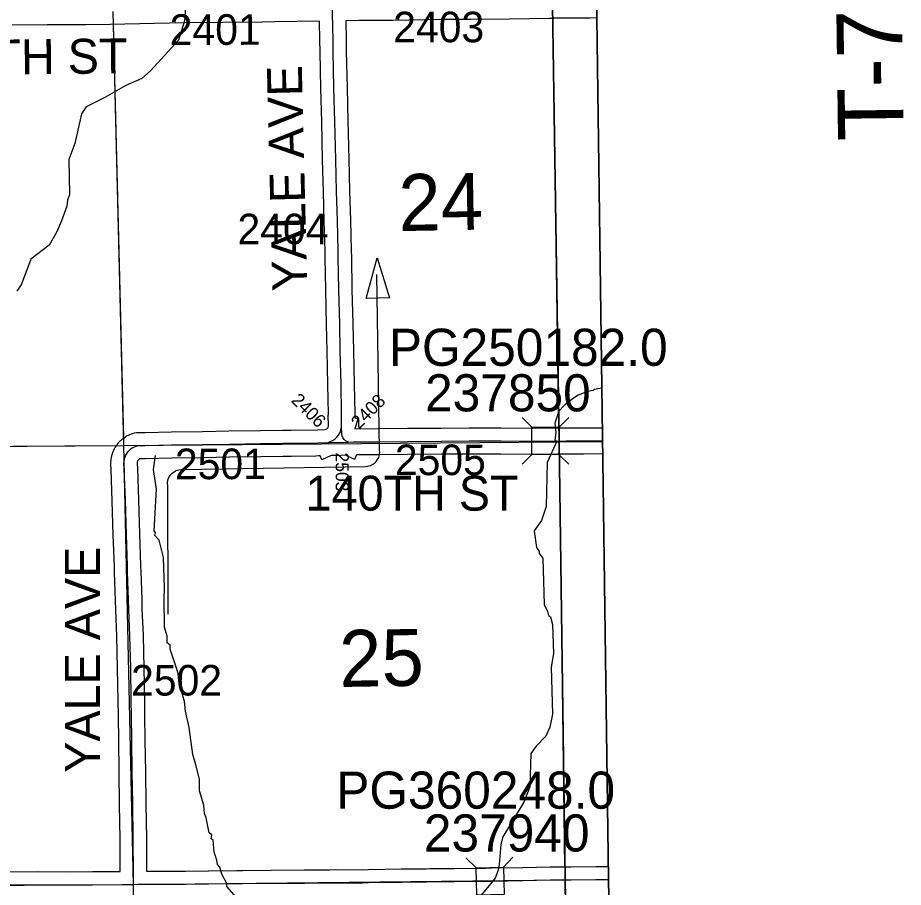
# Model space of a CAD drawing. Extents: x 23.6 to 68.7, y -63 to -29.
# Drawn here: x 55.238 to 57.265, y -38.453 to -36.462 of the extents above; entities that cross this region are included whole.
import ezdxf

# ---------------------------------------------------------------- set-up
doc = ezdxf.new("R2010")
doc.units = 0
for name, color, linetype in [('tdCoClipBndry', 7, 'Continuous'), ('tdCoCoBndry', 7, 'Continuous'), ('tdCoCoBndryPart', 7, 'Continuous'), ('tdCoDirctArrow', 7, 'Continuous'), ('tdCoHydroRiver', 7, 'Continuous'), ('tdCoSecRdNmbr', 7, 'Continuous'), ('tdCoSecRdTxt', 7, 'Continuous'), ('tdCoSecRteBand', 7, 'Continuous'), ('tdCoSecRteCL', 7, 'Continuous'), ('tdCoSectLine', 7, 'Continuous'), ('tdCoSectLinePart', 7, 'Continuous'), ('tdCoSectNmbr', 7, 'Continuous'), ('tdCoStrucSec', 7, 'Continuous'), ('tdCoStrucSecCoName', 7, 'Continuous'), ('tdCoStrucSecFHWANum', 7, 'Continuous'), ('tdCoSurfGravel', 7, 'Continuous'), ('tdCoTwpBndryShd', 7, 'Continuous'), ('tdCoTwpRngTxt', 7, 'Continuous')]:
    doc.layers.add(name, color=color, linetype=linetype)

msp = doc.modelspace()

# ---------------------------------------------------------------- linework, layer by layer
at = {"layer": 'tdCoClipBndry'}
msp.add_lwpolyline([(48.4512, -33.5006), (56.4135, -33.3762), (56.4393, -33.3792), (56.4635, -33.3887), (56.4958, -33.4172), (56.511, -33.4483), (56.515, -33.4739), (56.5367, -34.4332), (56.5907, -38.4342), (56.6629, -42.4448), (56.8804, -55.4557), (56.9085, -56.4312), (56.9025, -56.8392), (56.9121, -57.4607), (56.9036, -57.4944), (56.8842, -57.5232), (56.8561, -57.5435), (56.8227, -57.553), (51.8233, -57.6334)], dxfattribs=at)
at = {"layer": 'tdCoCoBndry'}
for p, q in [((56.4774, -37.4328), (56.4625, -36.4338)), ((56.4625, -36.4338), (56.4774, -37.4328)), ((56.4911, -38.4358), (56.4774, -37.4328)), ((56.4774, -37.4328), (56.4911, -38.4358)), ((56.5105, -39.4286), (56.4911, -38.4358)), ((56.4911, -38.4358), (56.5105, -39.4286))]:
    msp.add_line(p, q, dxfattribs=at)
for points in [[(52.4244, -33.5401), (53.4208, -33.5241), (54.4205, -33.5093), (55.4178, -33.4938), (56.4154, -33.4762), (56.4371, -34.4346), (56.4491, -35.4344), (56.4625, -36.4338), (56.4774, -37.4328), (56.4911, -38.4358), (56.5105, -39.4286), (56.5284, -40.4484), (56.5463, -41.4474)], [(56.4151, -33.4762), (56.4368, -34.4346), (56.4488, -35.4344), (56.4621, -36.4338), (56.477, -37.4328), (56.4908, -38.4358), (56.5102, -39.4286), (56.5281, -40.4484), (56.5459, -41.4474)], [(56.6629, -42.4448), (56.5907, -38.4342), (56.5367, -34.4332), (56.515, -33.4748), (56.4154, -33.4762), (56.4371, -34.4346), (56.4491, -35.4344), (56.4625, -36.4338), (56.4774, -37.4328), (56.4911, -38.4358), (56.5105, -39.4286), (56.5284, -40.4484), (56.5463, -41.4474)]]:
    msp.add_lwpolyline(points, dxfattribs=at)
at = {"layer": 'tdCoCoBndryPart'}
for points in [[(56.4626, -36.4641), (56.4765, -37.4015)], [(56.4774, -37.4615), (56.4903, -38.4056)]]:
    msp.add_lwpolyline(points, dxfattribs=at)
at = {"layer": 'tdCoDirctArrow'}
msp.add_lwpolyline([(56.0356, -37.105), (56.0614, -37.0121), (56.0895, -37.1036)], close=True, dxfattribs=at)
msp.add_lwpolyline([(55.5829, -37.8278), (55.5816, -37.5338), (55.5814, -37.5268), (55.5821, -37.522), (55.5831, -37.5177), (55.5857, -37.5126), (55.589, -37.508), (55.5919, -37.505), (55.5956, -37.5023), (55.5993, -37.4998), (55.603, -37.4983), (55.607, -37.4969), (55.6136, -37.4962), (56.0347, -37.4893), (56.0389, -37.489), (56.0423, -37.4883), (56.0461, -37.4871), (56.0486, -37.486), (56.0518, -37.4841), (56.0558, -37.4813), (56.0586, -37.4783), (56.0614, -37.4747), (56.0633, -37.4716), (56.0646, -37.4686), (56.0656, -37.466), (56.0663, -37.4632), (56.0667, -37.4603), (56.0669, -37.4575), (56.0668, -37.4517), (56.06, -37.0502)], dxfattribs=at)
at = {"layer": 'tdCoHydroRiver'}
for points in [[(55.6254, -36.3965), (55.62, -36.4692), (55.6063, -36.5136), (55.5425, -36.5838), (55.5222, -36.6014), (55.4861, -36.6177), (55.4375, -36.6451), (55.3951, -36.6662), (55.3843, -36.6821), (55.3693, -36.7501), (55.3556, -36.7866), (55.3566, -36.8671), (55.352, -36.8798), (55.3506, -36.894), (55.3384, -36.9273), (55.3277, -36.9527), (55.3107, -36.9829), (55.2684, -37.015), (55.2471, -37.0721), (55.2362, -37.088)], [(56.5772, -37.3093), (56.5708, -37.3114), (56.5579, -37.3136), (56.5558, -37.3157), (56.5429, -37.3178), (56.5215, -37.3264), (56.5108, -37.3329), (56.4894, -37.35), (56.4766, -37.3628), (56.4681, -37.3907), (56.4702, -37.4121), (56.4681, -37.4292), (56.4727, -37.4316)], [(56.4727, -37.4316), (56.4502, -37.4802), (56.4483, -37.5812), (56.4376, -37.6129), (56.4206, -37.6368), (56.4258, -37.6747), (56.4322, -37.684), (56.4323, -37.6888), (56.4403, -37.6997), (56.4432, -37.8055), (56.4513, -37.8211), (56.453, -37.8306), (56.4577, -37.8337), (56.4627, -37.851), (56.4651, -37.9173)], [(55.7444, -38.4818), (55.7172, -38.4506), (55.7171, -38.4443), (55.7058, -38.4223), (55.7008, -38.4066), (55.696, -38.4004), (55.6943, -38.3909), (55.6878, -38.3721), (55.6859, -38.3452), (55.6811, -38.3421), (55.6826, -38.3327), (55.6762, -38.328), (55.6694, -38.2934), (55.6662, -38.2839), (55.6644, -38.265), (55.6545, -38.232), (55.6541, -38.2052), (55.6458, -38.1721), (55.6392, -38.1485), (55.6306, -38.0871), (55.6222, -38.0493), (55.6204, -38.0272), (55.6072, -37.9816), (55.6054, -37.9627), (55.5873, -37.9076), (55.5872, -37.8982), (55.5808, -37.8935), (55.5806, -37.8777), (55.5741, -37.8573), (55.5733, -37.7942), (55.5745, -37.7673), (55.5721, -37.6979), (55.5621, -37.6585), (55.5525, -37.6476), (55.554, -37.6413), (55.5508, -37.6366), (55.5559, -37.5418), (55.5491, -37.4961), (55.5534, -37.4645)], [(56.4651, -37.9173), (56.4592, -37.9489), (56.4621, -38.0562), (56.4561, -38.0863), (56.4469, -38.1069), (56.4251, -38.1293), (56.4127, -38.1468), (56.4105, -38.2226), (56.3967, -38.2575), (56.3487, -38.337), (56.3442, -38.3544), (56.3401, -38.4003), (56.3371, -38.4161), (56.331, -38.4319), (56.2952, -38.475)]]:
    msp.add_lwpolyline(points, dxfattribs=at)
at = {"layer": 'tdCoSecRteBand'}
for points in [[(56.5641, -36.4628), (56.5489, -36.4631), (56.5487, -36.4631), (56.5486, -36.4631), (56.4744, -36.4636), (56.4632, -36.4638), (56.4614, -36.4639), (56.4613, -36.4639), (56.4612, -36.4639), (56.4585, -36.4639), (56.4545, -36.464), (56.3634, -36.4657), (56.3633, -36.4657), (56.3632, -36.4657), (56.2755, -36.4667), (56.2754, -36.4667), (56.2753, -36.4667), (56.2077, -36.4668), (56.0972, -36.4684), (56.0971, -36.4684), (56.0969, -36.4684), (56.0199, -36.4689), (55.9894, -36.4699), (55.9901, -36.5139), (55.9901, -36.514), (55.9901, -36.514), (55.9905, -36.5389), (55.9923, -36.6231), (55.9941, -36.6995), (55.9962, -36.7864), (55.998, -36.8594), (56, -36.926), (56, -36.9261), (56, -36.9261), (56.0018, -36.995), (56.0018, -36.9953), (56.0018, -36.9955), (56.002, -37.0106), (56.0035, -37.0842), (56.0054, -37.1633), (56.0054, -37.1633), (56.0054, -37.1634), (56.0068, -37.2245), (56.0084, -37.3008), (56.0084, -37.3008), (56.0084, -37.3009), (56.0097, -37.3679), (56.0097, -37.3683), (56.0097, -37.3687), (56.0097, -37.3782), (56.017, -37.3804), (56.0103, -37.4031), (56.024, -37.4025), (56.024, -37.4031)], [(55.2119, -38.4172), (55.2828, -38.4167), (55.283, -38.4167), (55.2832, -38.4167), (55.3512, -38.417), (55.4093, -38.4167), (55.4093, -38.4167), (55.4094, -38.4167), (55.4729, -38.4165), (55.4729, -38.4164), (55.4732, -38.4164), (55.4728, -38.3415), (55.4716, -38.2631), (55.4705, -38.189), (55.4705, -38.1889), (55.4705, -38.1888), (55.4697, -38.1177), (55.4687, -38.0599), (55.4687, -38.0599), (55.4687, -38.0599), (55.4682, -38.0259), (55.4669, -37.952), (55.4652, -37.8777), (55.4628, -37.818), (55.4628, -37.8177), (55.4628, -37.8175), (55.4623, -37.796), (55.46, -37.732), (55.46, -37.7318), (55.46, -37.7317), (55.4596, -37.7179), (55.457, -37.6467), (55.457, -37.6466), (55.457, -37.6464), (55.4549, -37.5678), (55.4523, -37.4965), (55.4515, -37.4851), (55.4513, -37.4822), (55.4516, -37.4793), (55.4523, -37.4741), (55.4523, -37.4738), (55.4524, -37.4735), (55.453, -37.4692), (55.4532, -37.4677), (55.4536, -37.4661), (55.4547, -37.462), (55.455, -37.4604), (55.4556, -37.459), (55.4571, -37.4549), (55.4576, -37.4534), (55.4583, -37.452), (55.4602, -37.4482), (55.4609, -37.4468), (55.4618, -37.4454), (55.4641, -37.4418), (55.4649, -37.4405), (55.4659, -37.4392), (55.4686, -37.4358), (55.4696, -37.4346), (55.4707, -37.4335), (55.4737, -37.4304), (55.4748, -37.4293), (55.476, -37.4283), (55.4793, -37.4255), (55.4805, -37.4245), (55.4819, -37.4237), (55.4854, -37.4213), (55.4868, -37.4204), (55.4882, -37.4197), (55.492, -37.4177), (55.4934, -37.417), (55.4949, -37.4164), (55.4989, -37.4148), (55.5003, -37.4142), (55.5019, -37.4138), (55.506, -37.4127), (55.5101, -37.4116), (55.5143, -37.4116), (55.5299, -37.4118), (55.59, -37.4103), (55.5902, -37.4103), (55.5904, -37.4103), (55.6611, -37.4095), (55.7217, -37.4083), (55.7217, -37.4083), (55.7218, -37.4083), (55.7938, -37.4072), (55.7938, -37.4072), (55.7939, -37.4072), (55.8448, -37.4065), (55.845, -37.4065), (55.8452, -37.4065), (55.8641, -37.4065), (55.9248, -37.4055), (55.942, -37.4048), (55.9459, -37.403), (55.9466, -37.4022), (55.9486, -37.4), (55.9495, -37.3968), (55.9486, -37.3717), (55.9497, -37.3717), (55.9497, -37.3687), (55.9484, -37.3021), (55.9468, -37.2258), (55.9455, -37.1647), (55.9435, -37.0857), (55.9435, -37.0856), (55.9435, -37.0855), (55.942, -37.0117), (55.942, -37.0116), (55.942, -37.0114), (55.9418, -36.9964), (55.94, -36.9278), (55.9381, -36.8611), (55.9381, -36.861), (55.9381, -36.8609), (55.9363, -36.7879), (55.9363, -36.7879), (55.9363, -36.7879), (55.9341, -36.701), (55.9341, -36.7009), (55.9341, -36.7009), (55.9323, -36.6245), (55.9323, -36.6244), (55.9323, -36.6244), (55.9305, -36.5401), (55.9305, -36.54), (55.9305, -36.5399), (55.9301, -36.5149), (55.9294, -36.4702), (55.8263, -36.4716), (55.7977, -36.4724), (55.7975, -36.4724), (55.7972, -36.4724), (55.6195, -36.4744), (55.4503, -36.4781), (55.4501, -36.4781), (55.4498, -36.4781), (55.3953, -36.4785), (55.3952, -36.4785), (55.3952, -36.4785), (55.3059, -36.4788), (55.2256, -36.4798)], [(56.024, -37.4031), (56.0637, -37.4029), (56.1303, -37.4022), (56.1304, -37.4022), (56.1304, -37.4022), (56.208, -37.4017), (56.2717, -37.4011), (56.2719, -37.4011), (56.2721, -37.4011), (56.3448, -37.4012), (56.3449, -37.4012), (56.345, -37.4012), (56.4165, -37.4019), (56.4737, -37.4014), (56.4771, -37.4014), (56.4937, -37.4012), (56.4938, -37.4012), (56.4938, -37.4012), (56.5333, -37.4011), (56.5768, -37.4008)], [(56.5776, -37.4608), (56.5337, -37.4611), (56.5337, -37.4611), (56.5337, -37.4611), (56.4942, -37.4612), (56.4776, -37.4614), (56.4742, -37.4614), (56.4168, -37.4619), (56.4165, -37.4619), (56.4163, -37.4619), (56.3445, -37.4612), (56.2721, -37.4611), (56.2085, -37.4617), (56.2085, -37.4617), (56.2084, -37.4617), (56.1309, -37.4622), (56.0642, -37.4629), (56.0641, -37.4629), (56.0641, -37.4629), (56.0142, -37.4632), (56.0092, -37.4737), (55.9889, -37.4639), (55.9664, -37.4648), (55.9663, -37.4641), (55.956, -37.4643), (55.9343, -37.4742), (55.9303, -37.4653), (55.9272, -37.4655), (55.9267, -37.4655), (55.9267, -37.4655), (55.9205, -37.4658), (55.9205, -37.4656), (55.8648, -37.4665), (55.8645, -37.4665), (55.8643, -37.4665), (55.8454, -37.4665), (55.7947, -37.4672), (55.7228, -37.4683), (55.6622, -37.4695), (55.6621, -37.4695), (55.6619, -37.4695), (55.5913, -37.4703), (55.5308, -37.4718), (55.5303, -37.4718), (55.5298, -37.4718), (55.5183, -37.4717), (55.5182, -37.4717), (55.5172, -37.4722), (55.5163, -37.4728), (55.5154, -37.4735), (55.5146, -37.4743), (55.5139, -37.4752), (55.5133, -37.4762), (55.5128, -37.4772), (55.5124, -37.4783), (55.5121, -37.4794), (55.5118, -37.4818), (55.5115, -37.4839), (55.5122, -37.4928), (55.5122, -37.4933), (55.5122, -37.4938), (55.5148, -37.5658), (55.5148, -37.5659), (55.5148, -37.5661), (55.517, -37.6447), (55.5196, -37.7159), (55.5196, -37.7161), (55.5196, -37.7163), (55.5199, -37.7301), (55.5222, -37.794), (55.5222, -37.7942), (55.5222, -37.7944), (55.5227, -37.8158), (55.5252, -37.8756), (55.5252, -37.8758), (55.5252, -37.8761), (55.5269, -37.9508), (55.5269, -37.9508), (55.5269, -37.9509), (55.5282, -38.0249), (55.5282, -38.0249), (55.5282, -38.025), (55.5287, -38.059), (55.5297, -38.1168), (55.5297, -38.1169), (55.5297, -38.117), (55.5305, -38.1881), (55.5316, -38.2622), (55.5316, -38.2622), (55.5316, -38.2622), (55.5328, -38.3408), (55.5328, -38.3409), (55.5328, -38.341), (55.5332, -38.4158)], [(55.5332, -38.4158), (55.5461, -38.4157), (55.6049, -38.4154), (55.605, -38.4154), (55.6051, -38.4154), (55.6222, -38.4154), (55.6746, -38.4147), (55.6746, -38.4147), (55.6747, -38.4147), (55.7399, -38.4141), (55.7403, -38.4141), (55.7406, -38.4141), (55.7529, -38.4142), (55.8182, -38.4136), (55.8183, -38.4136), (55.8183, -38.4136), (55.8946, -38.4131), (55.9522, -38.4126), (55.9663, -38.4123), (55.9667, -38.4123), (55.967, -38.4123), (56.0268, -38.4124), (56.0402, -38.4118), (56.0407, -38.4118), (56.0412, -38.4118), (56.116, -38.4108), (56.1161, -38.4108), (56.1161, -38.4108), (56.1732, -38.4103), (56.1813, -38.4097), (56.1823, -38.4096), (56.1833, -38.4096), (56.2379, -38.4093), (56.3091, -38.4088), (56.3234, -38.4085), (56.3234, -38.4085), (56.3234, -38.4085), (56.3941, -38.407), (56.3941, -38.407), (56.3942, -38.407), (56.4573, -38.4058), (56.4576, -38.4058), (56.4579, -38.4058), (56.489, -38.4058), (56.4901, -38.4058), (56.4908, -38.4058), (56.5051, -38.4057), (56.5613, -38.405), (56.5614, -38.405), (56.5614, -38.405), (56.5903, -38.4048)]]:
    msp.add_lwpolyline(points, dxfattribs=at)
at = {"layer": 'tdCoSecRteCL'}
for points in [[(55.9797, -37.4006), (55.9796, -37.3968), (55.9797, -37.3685), (55.9784, -37.3014), (55.9768, -37.2252), (55.9755, -37.164), (55.9735, -37.0849), (55.972, -37.0111), (55.9718, -36.9958), (55.97, -36.9269), (55.9681, -36.8602), (55.9662, -36.7872), (55.9641, -36.7002), (55.9623, -36.6238), (55.9605, -36.5394), (55.9601, -36.5144), (55.9592, -36.4524), (55.9589, -36.44)], [(55.9491, -37.4345), (55.9603, -37.4293), (55.9653, -37.4262), (55.9689, -37.4223), (55.973, -37.4177), (55.9763, -37.4121), (55.9797, -37.4006)], [(55.9952, -37.4337), (55.9886, -37.4305), (55.9853, -37.4275), (55.9825, -37.4234), (55.9809, -37.4193), (55.9802, -37.4141), (55.9797, -37.4006)], [(55.5032, -38.4461), (55.5031, -38.4353), (55.5033, -38.4229), (55.5028, -38.3412), (55.5016, -38.2626), (55.5005, -38.1885), (55.4997, -38.1173), (55.4987, -38.0594), (55.4982, -38.0254), (55.4969, -37.9514), (55.4952, -37.8768), (55.4927, -37.8168), (55.4923, -37.7951), (55.49, -37.731), (55.4896, -37.717), (55.487, -37.6456), (55.4849, -37.5669), (55.4822, -37.4949), (55.4814, -37.483), (55.4821, -37.4778), (55.4827, -37.4735), (55.4837, -37.4694), (55.4852, -37.4653), (55.4871, -37.4615), (55.4894, -37.4578), (55.4921, -37.4545), (55.4951, -37.4514), (55.4984, -37.4487), (55.502, -37.4463), (55.5058, -37.4443), (55.5098, -37.4427), (55.514, -37.4416), (55.5301, -37.4418), (55.5907, -37.4403), (55.6616, -37.4395), (55.7223, -37.4383), (55.7943, -37.4372), (55.8452, -37.4365), (55.8643, -37.4365), (55.9258, -37.4355), (55.9491, -37.4345)], [(55.9491, -37.4345), (55.9511, -37.4344), (55.9939, -37.4337), (55.9952, -37.4337)], [(55.9952, -37.4337), (56.0065, -37.4332), (56.0639, -37.4329), (56.1306, -37.4322), (56.2082, -37.4317), (56.272, -37.4311), (56.3447, -37.4312), (56.4165, -37.4319), (56.474, -37.4314), (56.4773, -37.4314), (56.494, -37.4312), (56.5335, -37.4311), (56.5772, -37.4308)], [(55.212, -38.4472), (55.283, -38.4467), (55.3513, -38.447), (55.4095, -38.4467), (55.4765, -38.4465), (55.4964, -38.4464), (55.5032, -38.4461)], [(55.5032, -38.4461), (55.5122, -38.4459), (55.5462, -38.4457), (55.6051, -38.4454), (55.6224, -38.4454), (55.675, -38.4447), (55.7402, -38.4441), (55.7529, -38.4442), (55.8185, -38.4436), (55.8948, -38.4431), (55.9527, -38.4426), (55.967, -38.4423), (56.0275, -38.4424), (56.0416, -38.4418), (56.1164, -38.4408), (56.1744, -38.4403), (56.1835, -38.4396), (56.2381, -38.4393), (56.3096, -38.4388), (56.324, -38.4385), (56.3947, -38.437), (56.4579, -38.4358), (56.4891, -38.4358), (56.4904, -38.4358), (56.4911, -38.4358), (56.5054, -38.4357), (56.5616, -38.435), (56.5907, -38.4348)], [(55.5041, -38.503), (55.5033, -38.4519), (55.5032, -38.4461)]]:
    msp.add_lwpolyline(points, dxfattribs=at)
at = {"layer": 'tdCoSectLine'}
for points in [[(56.4621, -36.4338), (56.477, -37.4328)], [(55.4563, -36.448), (55.4807, -37.4413)], [(55.4807, -37.4413), (56.477, -37.4328)], [(56.477, -37.4328), (56.5772, -37.4321)], [(56.477, -37.4328), (56.4908, -38.4358)], [(54.4865, -37.4481), (55.4807, -37.4413)], [(55.4807, -37.4413), (55.5029, -38.4461)], [(54.5034, -38.4523), (55.5029, -38.4461)], [(55.5029, -38.4461), (56.4908, -38.4358)], [(55.5029, -38.4461), (55.5087, -39.4446)], [(56.4908, -38.4358), (56.5907, -38.4346)], [(56.4908, -38.4358), (56.5102, -39.4286)]]:
    msp.add_lwpolyline(points, dxfattribs=at)
at = {"layer": 'tdCoSectLinePart'}
for points in [[(56.4626, -36.4641), (56.4765, -37.4015)], [(55.4571, -36.478), (55.4803, -37.4248)], [(54.515, -37.4479), (55.4643, -37.4414)], [(56.4774, -37.4615), (56.4903, -38.4056)]]:
    msp.add_lwpolyline(points, dxfattribs=at)
at = {"layer": 'tdCoStrucSec'}
for p, q in [((56.415, -37.3998), (56.3929, -37.3777)), ((56.4776, -37.3999), (56.4998, -37.3778)), ((56.415, -37.4624), (56.3928, -37.4845)), ((56.4776, -37.4625), (56.4997, -37.4846)), ((56.2877, -38.408), (56.2651, -38.3863)), ((56.3503, -38.4066), (56.3719, -38.3839))]:
    msp.add_line(p, q, dxfattribs=at)
for points in [[(56.415, -37.3998), (56.4776, -37.3999), (56.4776, -37.4625), (56.415, -37.4624)], [(56.2877, -38.408), (56.3503, -38.4066), (56.3517, -38.4691), (56.2891, -38.4705)]]:
    msp.add_lwpolyline(points, close=True, dxfattribs=at)
at = {"layer": 'tdCoSurfGravel'}
for points in [[(55.9797, -37.4006), (55.9796, -37.3968), (55.9797, -37.3685), (55.9784, -37.3014), (55.9768, -37.2252), (55.9755, -37.164), (55.9735, -37.0849), (55.972, -37.0111), (55.9718, -36.9958), (55.97, -36.9269), (55.9681, -36.8602), (55.9662, -36.7872), (55.9641, -36.7002), (55.9623, -36.6238), (55.9605, -36.5394), (55.9601, -36.5144), (55.9592, -36.4524)], [(55.9491, -37.4345), (55.9603, -37.4293), (55.9653, -37.4262), (55.9689, -37.4223), (55.973, -37.4177), (55.9763, -37.4121), (55.9797, -37.4006)], [(55.9952, -37.4337), (55.9886, -37.4305), (55.9853, -37.4275), (55.9825, -37.4234), (55.9809, -37.4193), (55.9802, -37.4141), (55.9797, -37.4006)], [(55.4871, -37.4615), (55.4894, -37.4578), (55.4921, -37.4545), (55.4951, -37.4514), (55.4984, -37.4487), (55.502, -37.4463), (55.5058, -37.4443), (55.5098, -37.4427), (55.514, -37.4416), (55.5301, -37.4418), (55.5907, -37.4403), (55.6616, -37.4395), (55.7223, -37.4383), (55.7943, -37.4372), (55.8452, -37.4365), (55.8643, -37.4365), (55.9258, -37.4355), (55.9491, -37.4345)], [(55.9491, -37.4345), (55.9511, -37.4344), (55.9939, -37.4337), (55.9952, -37.4337)], [(55.9952, -37.4337), (56.0065, -37.4332), (56.0639, -37.4329), (56.1306, -37.4322), (56.2082, -37.4317), (56.272, -37.4311), (56.3447, -37.4312), (56.4165, -37.4319), (56.4703, -37.4314)], [(56.4703, -37.4314), (56.474, -37.4314), (56.4773, -37.4314)], [(56.4773, -37.4314), (56.494, -37.4312), (56.5335, -37.4311), (56.5772, -37.4308)], [(55.5041, -38.503), (55.5033, -38.4519), (55.5032, -38.4461), (55.5031, -38.4353), (55.5033, -38.4229), (55.5028, -38.3412), (55.5016, -38.2626), (55.5005, -38.1885), (55.4997, -38.1173), (55.4987, -38.0594), (55.4982, -38.0254), (55.4969, -37.9514), (55.4952, -37.8768), (55.4927, -37.8168), (55.4923, -37.7951), (55.49, -37.731), (55.4896, -37.717), (55.487, -37.6456), (55.4849, -37.5669), (55.4822, -37.4949), (55.4814, -37.483), (55.4821, -37.4778), (55.4827, -37.4735), (55.4837, -37.4694), (55.4852, -37.4653), (55.4871, -37.4615)], [(55.212, -38.4472), (55.283, -38.4467), (55.3513, -38.447), (55.4095, -38.4467), (55.4765, -38.4465), (55.4964, -38.4464), (55.5032, -38.4461)], [(55.5032, -38.4461), (55.5122, -38.4459), (55.5462, -38.4457), (55.6051, -38.4454), (55.6224, -38.4454), (55.675, -38.4447), (55.7402, -38.4441), (55.7529, -38.4442), (55.8185, -38.4436), (55.8948, -38.4431), (55.9527, -38.4426), (55.967, -38.4423), (56.0275, -38.4424), (56.0416, -38.4418), (56.1164, -38.4408), (56.1744, -38.4403), (56.1835, -38.4396), (56.2381, -38.4393), (56.3096, -38.4388), (56.324, -38.4385), (56.3947, -38.437), (56.4579, -38.4358), (56.4891, -38.4358), (56.4904, -38.4358), (56.4911, -38.4358)], [(56.4911, -38.4358), (56.5054, -38.4357), (56.5616, -38.435), (56.5907, -38.4348)]]:
    msp.add_lwpolyline(points, dxfattribs=at)
at = {"layer": 'tdCoTwpBndryShd'}
msp.add_lwpolyline([(56.4151, -33.4762), (56.4368, -34.4346), (56.4488, -35.4344), (56.4621, -36.4338), (56.477, -37.4328), (56.4908, -38.4358), (56.5102, -39.4286), (56.5281, -40.4484), (56.5459, -41.4474)], dxfattribs=at)

# ---------------------------------------------------------------- texts
at = {"layer": 'tdCoSecRdNmbr'}
for s, height, rotation, p in [('2401', 0.07, 0.0425, (55.5863, -36.5246)), ('2403', 0.07, 0.0429, (56.0979, -36.5187)), ('2404', 0.07, 0.0426, (55.7414, -36.9811)), ('2406', 0.03, 315.0421, (55.8624, -37.34)), ('2408', 0.03, 45.042, (56.0195, -37.4055)), ('2505', 0.07, 0.0429, (56.1017, -37.5094)), ('2501', 0.07, 0.0424, (55.5982, -37.5186)), ('2503', 0.03, 270.0414, (55.9661, -37.4575)), ('2502', 0.07, 0.0424, (55.4979, -38.0139))]:
    msp.add_text(s, height=height, rotation=rotation, dxfattribs=at).set_placement(p)
at = {"layer": 'tdCoSecRdTxt'}
for s, rotation, p in [('130TH ST', 0.5896, (55.0025, -36.5946)), ('YALE AVE', 91.4097, (55.9013, -37.0875)), ('140TH ST', 359.9583, (55.8972, -37.5904)), ('YALE AVE', 90, (55.4265, -38.1905))]:
    msp.add_text(s, height=0.08, rotation=rotation, dxfattribs=at).set_placement(p)
at = {"layer": 'tdCoSectNmbr'}
for s, rotation, p in [('24', 1.0428, (56.1111, -36.9509)), ('25', 1.0427, (55.9754, -37.9944))]:
    msp.add_text(s, height=0.13, rotation=rotation, dxfattribs=at).set_placement(p)
at = {"layer": 'tdCoStrucSecCoName'}
for s, p in [('PG250182.0', (56.0878, -37.2592)), ('PG360248.0', (55.9674, -38.2728))]:
    msp.add_text(s, height=0.085, dxfattribs=at).set_placement(p)
at = {"layer": 'tdCoStrucSecFHWANum'}
for s, p in [('237850', (56.1707, -37.3634)), ('237940', (56.168, -38.3708))]:
    msp.add_text(s, height=0.085, dxfattribs=at).set_placement(p)
at = {"layer": 'tdCoTwpRngTxt'}
msp.add_text('T-77N', height=0.15, rotation=90.7659, dxfattribs=at).set_placement((57.2661, -36.7437))

doc.saveas('drawing.dxf')
